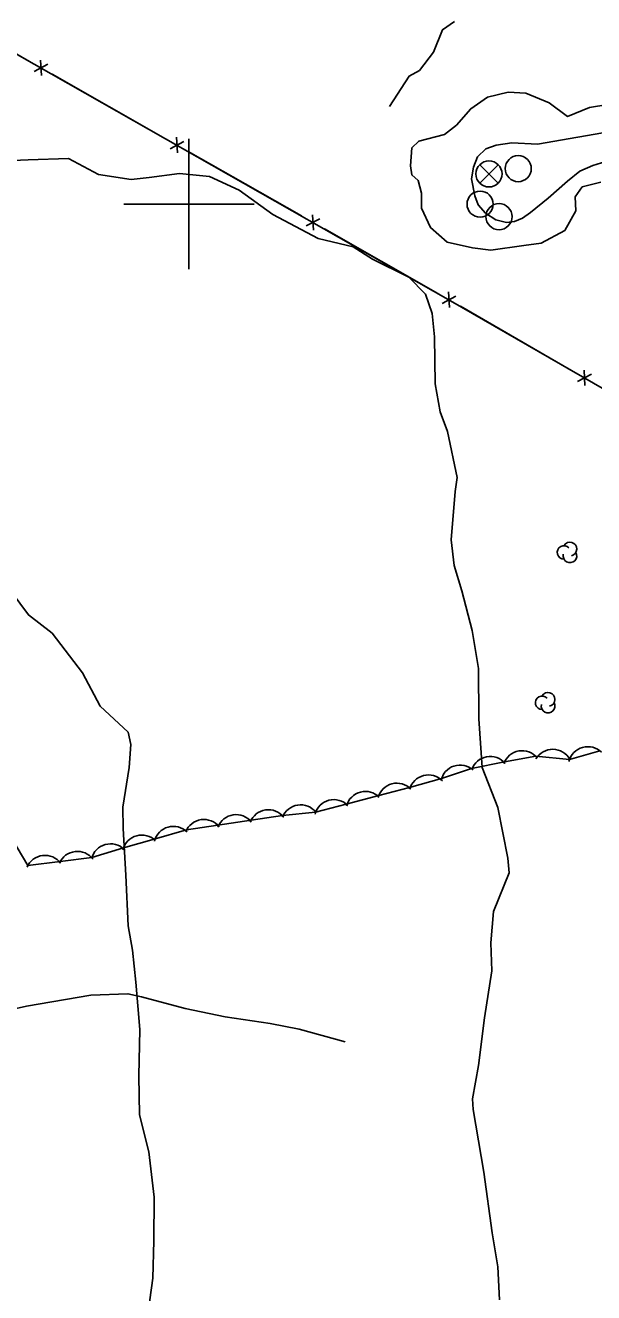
# Model space of a CAD drawing. Extents: x 643342 to 646936, y 5873857 to 5876103.
# Drawn here: x 645774.9 to 645862.1, y 5875433.1 to 5875627.4 of the extents above; entities that cross this region are included whole.
import ezdxf

# ---------------------------------------------------------------- set-up
doc = ezdxf.new("R2010")
doc.units = 0
for name, color, linetype in [('Niveau 1', 7, 'Continuous'), ('Niveau 2', 7, 'Continuous'), ('Niveau 21', 7, 'Continuous'), ('Niveau 36', 7, 'Continuous'), ('Niveau 37', 7, 'Continuous'), ('Niveau 4', 7, 'Continuous'), ('Niveau 44', 7, 'Continuous'), ('Niveau 61', 7, 'Continuous')]:
    doc.layers.add(name, color=color, linetype=linetype)

msp = doc.modelspace()

# ---------------------------------------------------------------- linework, layer by layer
at = {"layer": 'Niveau 1'}
msp.add_lwpolyline([(645770.03, 5875544.18), (645775.4, 5875537.02), (645779.01, 5875534.22), (645783.67, 5875528.16), (645786.41, 5875523.03), (645790.67, 5875519.05), (645791.11, 5875517.15), (645790.85, 5875513.64), (645789.85, 5875507.57), (645789.92, 5875504.27), (645790.34, 5875497.11), (645790.71, 5875489.35), (645791.35, 5875485.64), (645791.88, 5875480.73), (645792.49, 5875473.46), (645792.31, 5875466.35), (645792.43, 5875460.39), (645793.87, 5875454.69), (645794.69, 5875447.74), (645794.64, 5875441.05), (645794.49, 5875435.35), (645793.76, 5875430.18)], dxfattribs=at)
at = {"layer": 'Niveau 2'}
for points in [[(645839.61, 5875594.14), (645837.07, 5875596.4), (645835.69, 5875599.36), (645835.68, 5875601.65), (645835.17, 5875603.59), (645834.19, 5875604.48), (645833.98, 5875605.87), (645834.21, 5875608.6), (645835.27, 5875609.65), (645839.21, 5875610.65), (645841.05, 5875612.08), (645843.24, 5875614.6), (645845.8, 5875616.4), (645849, 5875617.15), (645851.66, 5875617.02), (645855.28, 5875615.53), (645858.1, 5875613.43), (645861.47, 5875614.78), (645867.4, 5875615.77)], [(645771.8, 5875606.65), (645775.37, 5875606.79), (645781.52, 5875606.98), (645786.14, 5875604.53)], [(645786.14, 5875604.53), (645791.16, 5875603.77), (645793.89, 5875604.06), (645798.58, 5875604.68), (645803.16, 5875604.22), (645807.74, 5875602.12), (645812.9, 5875598.38), (645819.83, 5875594.71), (645825.2, 5875593.46), (645828.17, 5875591.54), (645833.76, 5875588.78), (645836.3, 5875586.19), (645837.33, 5875583.24), (645837.66, 5875579.63), (645837.8, 5875572.46), (645838.57, 5875568.13), (645839.66, 5875565.13), (645841.13, 5875558.1), (645840.84, 5875555.95), (645840.24, 5875548.53), (645840.67, 5875544.57), (645841.86, 5875540.69), (645843.46, 5875534.61), (645844.45, 5875528.83), (645844.47, 5875521.11), (645844.99, 5875513.62), (645847.37, 5875507.5), (645848.93, 5875499.71), (645849.11, 5875497.49), (645846.75, 5875491.57), (645846.34, 5875486.75), (645846.45, 5875482.45), (645845.35, 5875475.25)], [(645863.19, 5875603.34), (645860.34, 5875602.63), (645859.27, 5875601.11), (645859.33, 5875598.94), (645857.66, 5875595.95), (645854.06, 5875594.03), (645851.4, 5875593.63), (645846.31, 5875592.92), (645843.52, 5875593.27), (645839.61, 5875594.14)], [(645769.57, 5875475.82), (645775.09, 5875477.02), (645784.95, 5875478.71), (645790.66, 5875478.95), (645792.74, 5875478.47), (645799.42, 5875476.67), (645805.57, 5875475.39), (645812.46, 5875474.39), (645816.91, 5875473.54), (645823.99, 5875471.58)], [(645845.35, 5875475.25), (645844.44, 5875467.95), (645843.53, 5875462.84), (645843.59, 5875461.19), (645845.23, 5875451.62), (645846.54, 5875442.31), (645847.4, 5875437.08), (645847.66, 5875432.03)]]:
    msp.add_lwpolyline(points, dxfattribs=at)
at = {"layer": 'Niveau 21'}
msp.add_lwpolyline([(645865.83, 5875611.31), (645853.46, 5875609.19), (645849.54, 5875609.37), (645847.13, 5875609.02), (645845.53, 5875608.46), (645844.29, 5875607.26), (645843.68, 5875605.64), (645843.37, 5875603.85), (645843.84, 5875601.26), (645844.37, 5875599.86), (645845.48, 5875598.61), (645847.1, 5875597.56), (645848.7, 5875597.19), (645849.96, 5875597.32), (645851.17, 5875597.83), (645852.4, 5875598.69), (645855.1, 5875600.88), (645858.1, 5875603.53), (645859.99, 5875605.04), (645861.95, 5875605.93), (645867.95, 5875607.77)], dxfattribs=at)
at = {"layer": 'Niveau 36'}
for p, q in [((645847.43, 5875603.21), (645844.61, 5875606.03)), ((645844.61, 5875603.21), (645847.43, 5875606.03))]:
    msp.add_line(p, q, dxfattribs=at)
for centre in [(645850.52, 5875605.43), (645846.03, 5875604.62), (645844.67, 5875599.99), (645847.57, 5875598.07)]:
    msp.add_circle(centre, 2, dxfattribs=at)
at = {"layer": 'Niveau 37'}
for points in [[(645912.67, 5875543.43), (645840.15, 5875585.19), (645786.72, 5875615.54), (645744.58, 5875639.47), (645661.64, 5875622.06)], [(645775.58, 5875621.87), (645766.89, 5875626.8)], [(645778.37, 5875621.44), (645776.25, 5875620.34)], [(645777.38, 5875619.7), (645777.24, 5875622.08)], [(645787.74, 5875614.96), (645779.05, 5875619.9)], [(645796.44, 5875610.02), (645787.74, 5875614.96)], [(645799.22, 5875609.59), (645797.11, 5875608.49)], [(645798.24, 5875607.85), (645798.09, 5875610.23)], [(645808.61, 5875603.11), (645799.91, 5875608.05)], [(645817.3, 5875598.17), (645808.61, 5875603.11)], [(645820.09, 5875597.73), (645817.97, 5875596.64)], [(645819.1, 5875595.99), (645818.96, 5875598.37)], [(645829.48, 5875591.25), (645820.78, 5875596.19)], [(645838.17, 5875586.31), (645829.48, 5875591.25)], [(645839.97, 5875584.14), (645839.83, 5875586.52)], [(645840.96, 5875585.88), (645838.84, 5875584.78)], [(645850.3, 5875579.34), (645841.64, 5875584.33)], [(645858.97, 5875574.35), (645850.3, 5875579.34)], [(645860.75, 5875572.17), (645860.62, 5875574.55)], [(645861.75, 5875573.9), (645859.63, 5875572.82)]]:
    msp.add_lwpolyline(points, dxfattribs=at)
at = {"layer": 'Niveau 4'}
msp.add_lwpolyline([(645840.76, 5875627.99), (645838.9, 5875626.73), (645837.51, 5875623.3), (645835.36, 5875620.48), (645833.81, 5875619.61), (645830.79, 5875614.95)], dxfattribs=at)
at = {"layer": 'Niveau 44'}
msp.add_lwpolyline([(645863.05, 5875516.17), (645858.38, 5875514.87), (645853.2, 5875515.38), (645848.43, 5875514.51), (645843.36, 5875513.45), (645838.75, 5875511.92), (645833.82, 5875510.55), (645829.12, 5875509.32), (645824.14, 5875508.02), (645819.44, 5875506.79), (645814.34, 5875506.26), (645809.54, 5875505.54), (645804.45, 5875504.77), (645799.65, 5875504.05), (645794.67, 5875502.62), (645789.99, 5875501.32), (645785.1, 5875499.82), (645780.28, 5875499.23), (645775.32, 5875498.62), (645772.87, 5875502.77)], dxfattribs=at)
for centre, radius, start, end in [((645857.55, 5875546.59), 1.05, 44.1154, 269.804), ((645858.45, 5875547.12), 1.05, 282.2692, 149.7263), ((645858.45, 5875546.07), 1.05, 166.9369, 29.6212), ((645854.2, 5875523.55), 1.05, 44.1154, 269.804), ((645855.1, 5875524.08), 1.05, 282.2692, 149.7263), ((645855.1, 5875523.03), 1.05, 166.9369, 29.6212), ((645851.13, 5875513.21), 3, 40.2571, 160.235), ((645851.13, 5875513.21), 3, 40.2571, 160.235), ((645851.13, 5875513.21), 3, 40.2571, 160.235), ((645855.82, 5875513.42), 3, 29.4388, 149.4168), ((645855.82, 5875513.42), 3, 29.4388, 149.4168), ((645855.82, 5875513.42), 3, 29.4388, 149.4168), ((645861.19, 5875513.82), 3, 45.5876, 165.5655), ((645861.19, 5875513.82), 3, 45.5876, 165.5655), ((645861.19, 5875513.82), 3, 45.5876, 165.5655), ((645846.21, 5875512.32), 3, 40.2571, 160.235), ((645846.21, 5875512.32), 3, 40.2571, 160.235), ((645846.21, 5875512.32), 3, 40.2571, 160.235), ((645836.75, 5875509.49), 3, 44.6533, 164.6313), ((645836.75, 5875509.49), 3, 44.6533, 164.6313), ((645836.75, 5875509.49), 3, 44.6533, 164.6313), ((645841.61, 5875511.01), 3, 48.3506, 168.3285), ((645841.61, 5875511.01), 3, 48.3506, 168.3285), ((645841.61, 5875511.01), 3, 48.3506, 168.3285), ((645831.91, 5875508.23), 3, 44.6533, 164.6313), ((645831.91, 5875508.23), 3, 44.6533, 164.6313), ((645831.91, 5875508.23), 3, 44.6533, 164.6313), ((645822.24, 5875505.7), 3, 44.6533, 164.6313), ((645822.24, 5875505.7), 3, 44.6533, 164.6313), ((645822.24, 5875505.7), 3, 44.6533, 164.6313), ((645827.08, 5875506.97), 3, 44.6533, 164.6313), ((645827.08, 5875506.97), 3, 44.6533, 164.6313), ((645827.08, 5875506.97), 3, 44.6533, 164.6313), ((645807.25, 5875503.41), 3, 38.5698, 158.5477), ((645807.25, 5875503.41), 3, 38.5698, 158.5477), ((645807.25, 5875503.41), 3, 38.5698, 158.5477), ((645812.2, 5875504.16), 3, 38.5698, 158.5477), ((645812.2, 5875504.16), 3, 38.5698, 158.5477), ((645812.2, 5875504.16), 3, 38.5698, 158.5477), ((645817.14, 5875504.9), 3, 38.5698, 158.5477), ((645817.14, 5875504.9), 3, 38.5698, 158.5477), ((645817.14, 5875504.9), 3, 38.5698, 158.5477), ((645797.62, 5875501.61), 3, 45.5859, 165.5639), ((645797.62, 5875501.61), 3, 45.5859, 165.5639), ((645797.62, 5875501.61), 3, 45.5859, 165.5639), ((645802.31, 5875502.67), 3, 38.5698, 158.5477), ((645802.31, 5875502.67), 3, 38.5698, 158.5477), ((645802.31, 5875502.67), 3, 38.5698, 158.5477), ((645792.8, 5875500.27), 3, 45.5859, 165.5639), ((645792.8, 5875500.27), 3, 45.5859, 165.5639), ((645792.8, 5875500.27), 3, 45.5859, 165.5639), ((645782.9, 5875497.77), 3, 37.0143, 156.9923), ((645782.9, 5875497.77), 3, 37.0143, 156.9923), ((645782.9, 5875497.77), 3, 37.0143, 156.9923), ((645787.99, 5875498.93), 3, 45.5859, 165.5639), ((645787.99, 5875498.93), 3, 45.5859, 165.5639), ((645787.99, 5875498.93), 3, 45.5859, 165.5639), ((645777.94, 5875497.16), 3, 37.0143, 156.9923), ((645777.94, 5875497.16), 3, 37.0143, 156.9923), ((645777.94, 5875497.16), 3, 37.0143, 156.9923)]:
    msp.add_arc(centre, radius, start, end, dxfattribs=at)
at = {"layer": 'Niveau 61'}
for points in [[(645800, 5875610), (645800, 5875600), (645800, 5875590)], [(645790, 5875600), (645800, 5875600), (645810, 5875600)]]:
    msp.add_lwpolyline(points, dxfattribs=at)

doc.saveas('drawing.dxf')
